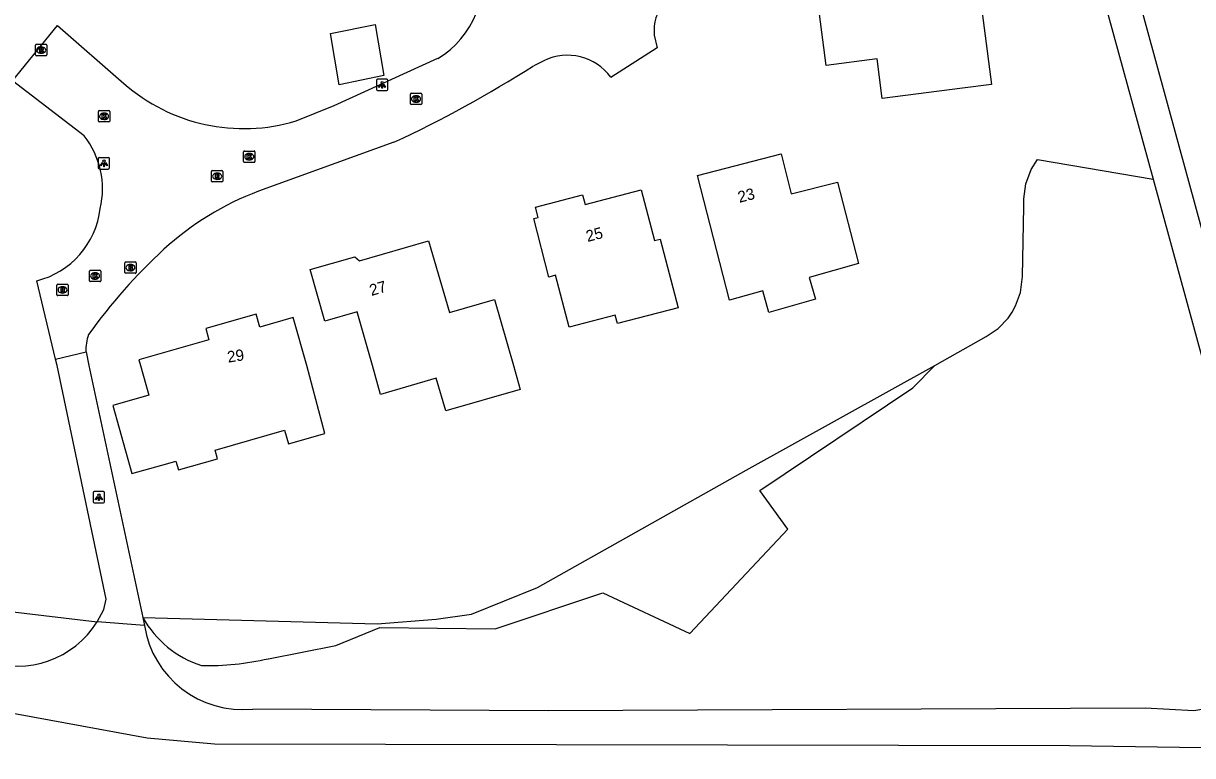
# Model space of a CAD drawing. Extents: x 162157 to 163165, y 378998 to 380775.
# Drawn here: x 162698.9 to 162802.1, y 379965.5 to 380030.2 of the extents above; entities that cross this region are included whole.
import ezdxf

# ---------------------------------------------------------------- set-up
doc = ezdxf.new("R2010")
doc.units = 0
for name, color, linetype in [('IMGEO_Brandkraan', 7, 'Continuous'), ('IMGEO_Gemengd_bos', 7, 'Continuous'), ('IMGEO_Groenvoorziening', 7, 'Continuous'), ('IMGEO_Hek', 7, 'Continuous'), ('IMGEO_Kolk', 7, 'Continuous'), ('IMGEO_Lichtpunt', 7, 'Continuous'), ('IMGEO_Naaldbos', 7, 'Continuous'), ('IMGEO_Pand', 7, 'Continuous'), ('IMGEO_Pand_nummerreeks', 7, 'Continuous'), ('IMGEO_Rijbaan_lokaal_open', 7, 'Continuous'), ('IMGEO_Rioolput', 7, 'Continuous'), ('IMGEO_Voetpad_onverhard', 7, 'Continuous')]:
    doc.layers.add(name, color=color, linetype=linetype)

msp = doc.modelspace()

# ---------------------------------------------------------------- linework, layer by layer
at = {"layer": 'IMGEO_Brandkraan'}
for p, q in [((162707.81, 380008.22), (162707.81, 380009.07)), ((162707.89, 380009.15), (162708.74, 380009.15)), ((162708.3, 380008.93), (162708.32, 380008.93)), ((162708.81, 380009.07), (162708.81, 380008.22)), ((162708.74, 380008.15), (162707.89, 380008.15)), ((162708.32, 380008.37), (162708.3, 380008.37))]:
    msp.add_line(p, q, dxfattribs=at)
for points in [[(162707.81, 380008.22), (162707.81, 380009.07)], [(162707.89, 380009.15), (162708.74, 380009.15)], [(162708.16, 380008.85), (162708.16, 380008.45), (162708.37, 380008.45)], [(162708.39, 380008.85), (162708.16, 380008.85)], [(162708.34, 380008.77), (162708.28, 380008.77), (162708.28, 380008.69)], [(162708.81, 380009.07), (162708.81, 380008.22)], [(162708.74, 380008.15), (162707.89, 380008.15)], [(162708.28, 380008.69), (162708.34, 380008.69)], [(162708.35, 380008.61), (162708.28, 380008.61), (162708.28, 380008.53)], [(162708.28, 380008.53), (162708.35, 380008.53)]]:
    msp.add_lwpolyline(points, dxfattribs=at)
for centre, radius, start, end in [((162707.89, 380009.07), 0.0765, 91.552, 178.448), ((162707.89, 380009.07), 0.0765, 91.552, 178.448), ((162708.34, 380008.73), 0.0379, 267.8285, 90.9355), ((162708.39, 380008.7), 0.145, 59.4692, 91.5367), ((162708.42, 380008.75), 0.0922, 285.5137, 58.1501), ((162708.74, 380009.07), 0.0765, 1.552, 88.448), ((162708.74, 380009.07), 0.0765, 1.552, 88.448), ((162707.89, 380008.22), 0.0765, 181.552, 268.448), ((162707.89, 380008.22), 0.0765, 181.552, 268.448), ((162708.35, 380008.57), 0.0404, 269.8759, 90.5077), ((162708.38, 380008.7), 0.251, 268.6676, 293.5347), ((162708.42, 380008.56), 0.105, 301.3115, 78.989), ((162708.74, 380008.22), 0.0765, 271.552, 358.448), ((162708.74, 380008.22), 0.0765, 271.552, 358.448)]:
    msp.add_arc(centre, radius, start, end, dxfattribs=at)
for centre, major_axis, ratio, start_param, end_param in [((162708.3, 380008.65), (-0.387, 0.002), 0.722429, 4.712389, 7.853982), ((162708.32, 380008.65), (-0.39, 0.002), 0.717154, 1.570796, 4.712389)]:
    msp.add_ellipse(centre, major_axis=major_axis, ratio=ratio, start_param=start_param, end_param=end_param, dxfattribs=at)
at = {"layer": 'IMGEO_Gemengd_bos'}
for points in [[(162709.41, 379977.75), (162730.11, 379977.17), (162735.32, 379977.6), (162738.43, 379978.02), (162744.25, 379980.39), (162762.68, 379990.75), (162779.35, 380000)], [(162720.49, 379974.09), (162726.45, 379975.27), (162730.34, 379976.85), (162740.52, 379976.75), (162750.03, 379979.92), (162757.72, 379976.33), (162766.36, 379985.54), (162763.89, 379988.95), (162777.39, 379998.02), (162779.35, 380000)]]:
    msp.add_lwpolyline(points, dxfattribs=at)
for centre, radius, start, end in [((162717.39, 379982.18), 9.13, 209.0343, 252.131), ((162715.12, 379997.49), 24, 268.7334, 282.9111)]:
    msp.add_arc(centre, radius, start, end, dxfattribs=at)
at = {"layer": 'IMGEO_Groenvoorziening'}
msp.add_lwpolyline([(162779.35, 380000), (162783.89, 380002.55), (162784.93, 380003.27), (162785.81, 380004.19), (162786.17, 380004.71), (162786.47, 380005.27), (162786.9, 380006.46), (162787.07, 380007.85), (162787.2, 380014.05), (162787.19, 380014.72), (162787.39, 380016.05), (162787.86, 380017.31), (162788.4, 380018.2), (162798.61, 380016.47)], dxfattribs=at)
at = {"layer": 'IMGEO_Hek'}
for points in [[(162777.39, 379998.02), (162779.35, 380000)], [(162750.03, 379979.92), (162757.72, 379976.33), (162766.36, 379985.54), (162763.89, 379988.95), (162777.39, 379998.02)], [(162720.49, 379974.09), (162726.45, 379975.27), (162730.34, 379976.85), (162740.52, 379976.75)]]:
    msp.add_lwpolyline(points, dxfattribs=at)
for centre, radius, start, end in [((162717.39, 379982.18), 9.13, 209.0343, 252.131), ((162715.12, 379997.49), 24, 268.7334, 282.9111)]:
    msp.add_arc(centre, radius, start, end, dxfattribs=at)
at = {"layer": 'IMGEO_Kolk'}
for p, q in [((162733.04, 380023.13), (162733.04, 380023.98)), ((162733.11, 380024.05), (162733.96, 380024.05)), ((162733.55, 380023.27), (162733.52, 380023.27)), ((162733.53, 380023.83), (162733.55, 380023.83)), ((162734.04, 380023.98), (162734.04, 380023.13)), ((162705.49, 380021.6), (162705.49, 380022.45)), ((162705.56, 380022.52), (162706.41, 380022.52)), ((162705.97, 380022.3), (162706, 380022.3)), ((162706.49, 380022.45), (162706.49, 380021.6)), ((162733.96, 380023.05), (162733.11, 380023.05)), ((162706.41, 380021.52), (162705.56, 380021.52)), ((162706, 380021.74), (162705.97, 380021.74)), ((162718.31, 380018.03), (162718.31, 380018.88)), ((162718.38, 380018.95), (162719.23, 380018.95)), ((162718.82, 380018.17), (162718.79, 380018.17)), ((162718.8, 380018.73), (162718.82, 380018.73)), ((162719.31, 380018.88), (162719.31, 380018.03)), ((162719.23, 380017.95), (162718.38, 380017.95)), ((162704.69, 380007.48), (162704.69, 380008.34)), ((162704.77, 380008.41), (162705.62, 380008.41)), ((162705.18, 380008.19), (162705.2, 380008.19)), ((162705.69, 380008.34), (162705.69, 380007.48)), ((162705.62, 380007.41), (162704.77, 380007.41)), ((162705.2, 380007.63), (162705.18, 380007.63))]:
    msp.add_line(p, q, dxfattribs=at)
for points in [[(162733.04, 380023.13), (162733.04, 380023.98)], [(162733.11, 380024.05), (162733.96, 380024.05)], [(162733.36, 380023.75), (162733.48, 380023.75), (162733.48, 380023.6), (162733.61, 380023.75), (162733.78, 380023.75), (162733.63, 380023.6), (162733.78, 380023.35), (162733.63, 380023.35), (162733.55, 380023.52), (162733.48, 380023.45), (162733.48, 380023.35), (162733.36, 380023.35), (162733.36, 380023.75)], [(162734.04, 380023.98), (162734.04, 380023.13)], [(162705.49, 380021.6), (162705.49, 380022.45)], [(162705.56, 380022.52), (162706.41, 380022.52)], [(162705.81, 380022.22), (162705.93, 380022.22), (162705.93, 380022.07), (162706.06, 380022.22), (162706.22, 380022.22), (162706.08, 380022.07), (162706.23, 380021.82), (162706.08, 380021.82), (162705.99, 380021.99), (162705.93, 380021.92), (162705.93, 380021.82), (162705.81, 380021.82), (162705.81, 380022.22)], [(162706.49, 380022.45), (162706.49, 380021.6)], [(162733.96, 380023.05), (162733.11, 380023.05)], [(162706.41, 380021.52), (162705.56, 380021.52)], [(162718.31, 380018.03), (162718.31, 380018.88)], [(162718.38, 380018.95), (162719.23, 380018.95)], [(162718.63, 380018.65), (162718.75, 380018.65), (162718.75, 380018.5), (162718.88, 380018.65), (162719.05, 380018.65), (162718.9, 380018.5), (162719.05, 380018.25), (162718.9, 380018.25), (162718.82, 380018.42), (162718.75, 380018.35), (162718.75, 380018.25), (162718.63, 380018.25), (162718.63, 380018.65)], [(162719.31, 380018.88), (162719.31, 380018.03)], [(162719.23, 380017.95), (162718.38, 380017.95)], [(162704.69, 380007.48), (162704.69, 380008.34)], [(162704.77, 380008.41), (162705.62, 380008.41)], [(162705.01, 380008.11), (162705.14, 380008.11), (162705.14, 380007.96), (162705.26, 380008.11), (162705.43, 380008.11), (162705.28, 380007.96), (162705.44, 380007.71), (162705.28, 380007.71), (162705.2, 380007.88), (162705.14, 380007.81), (162705.14, 380007.71), (162705.01, 380007.71), (162705.01, 380008.11)], [(162705.69, 380008.34), (162705.69, 380007.48)], [(162705.62, 380007.41), (162704.77, 380007.41)]]:
    msp.add_lwpolyline(points, dxfattribs=at)
for centre, start, end in [((162733.11, 380023.98), 91.552, 178.448), ((162733.11, 380023.98), 91.552, 178.448), ((162733.96, 380023.98), 1.552, 88.448), ((162733.96, 380023.98), 1.552, 88.448), ((162705.56, 380022.45), 91.552, 178.448), ((162705.56, 380022.45), 91.552, 178.448), ((162706.41, 380022.45), 1.552, 88.448), ((162706.41, 380022.45), 1.552, 88.448), ((162733.11, 380023.13), 181.552, 268.448), ((162733.11, 380023.13), 181.552, 268.448), ((162733.96, 380023.13), 271.552, 358.448), ((162733.96, 380023.13), 271.552, 358.448), ((162705.56, 380021.6), 181.552, 268.448), ((162705.56, 380021.6), 181.552, 268.448), ((162706.41, 380021.6), 271.552, 358.448), ((162706.41, 380021.6), 271.552, 358.448), ((162718.38, 380018.88), 91.552, 178.448), ((162718.38, 380018.88), 91.552, 178.448), ((162718.38, 380018.03), 181.552, 268.448), ((162718.38, 380018.03), 181.552, 268.448), ((162719.23, 380018.88), 1.552, 88.448), ((162719.23, 380018.88), 1.552, 88.448), ((162719.23, 380018.03), 271.552, 358.448), ((162719.23, 380018.03), 271.552, 358.448), ((162704.77, 380008.34), 91.552, 178.448), ((162704.77, 380008.34), 91.552, 178.448), ((162705.62, 380008.34), 1.552, 88.448), ((162705.62, 380008.34), 1.552, 88.448), ((162704.77, 380007.49), 181.552, 268.448), ((162704.77, 380007.49), 181.552, 268.448), ((162705.62, 380007.49), 271.552, 358.448), ((162705.62, 380007.49), 271.552, 358.448)]:
    msp.add_arc(centre, 0.0765, start, end, dxfattribs=at)
for centre, major_axis, ratio, start_param, end_param in [((162733.52, 380023.55), (-0.387, 0.002), 0.722429, 4.712389, 7.853982), ((162733.55, 380023.55), (-0.39, 0.002), 0.717154, 1.570796, 4.712389), ((162705.97, 380022.02), (-0.387, 0.002), 0.722429, 4.712389, 7.853982), ((162706, 380022.02), (-0.39, 0.002), 0.717154, 1.570796, 4.712389), ((162718.79, 380018.45), (-0.387, 0.002), 0.722429, 4.712389, 7.853982), ((162718.82, 380018.45), (-0.39, 0.002), 0.717154, 1.570796, 4.712389), ((162705.18, 380007.91), (-0.387, 0.002), 0.722429, 4.712389, 7.853982), ((162705.2, 380007.91), (-0.39, 0.002), 0.717154, 1.570796, 4.712389)]:
    msp.add_ellipse(centre, major_axis=major_axis, ratio=ratio, start_param=start_param, end_param=end_param, dxfattribs=at)
at = {"layer": 'IMGEO_Lichtpunt'}
for p, q in [((162730.94, 380025.29), (162730.13, 380025.29)), ((162730.94, 380025.29), (162730.13, 380025.29)), ((162730.04, 380025.19), (162730.04, 380024.39)), ((162730.04, 380025.19), (162730.04, 380024.39)), ((162730.13, 380024.29), (162730.94, 380024.29)), ((162730.13, 380024.29), (162730.94, 380024.29)), ((162731.04, 380024.39), (162731.04, 380025.19)), ((162731.04, 380024.39), (162731.04, 380025.19)), ((162705.47, 380018.27), (162705.47, 380017.46)), ((162705.47, 380018.27), (162705.47, 380017.46)), ((162706.37, 380018.36), (162705.57, 380018.36)), ((162706.37, 380018.36), (162705.57, 380018.36)), ((162706.47, 380017.46), (162706.47, 380018.27)), ((162706.47, 380017.46), (162706.47, 380018.27)), ((162705.57, 380017.36), (162706.37, 380017.36)), ((162705.57, 380017.36), (162706.37, 380017.36)), ((162705.03, 379988.76), (162705.03, 379987.96)), ((162705.03, 379988.76), (162705.03, 379987.96)), ((162705.93, 379988.86), (162705.12, 379988.86)), ((162705.93, 379988.86), (162705.12, 379988.86)), ((162706.02, 379987.96), (162706.02, 379988.76)), ((162706.02, 379987.96), (162706.02, 379988.76)), ((162705.12, 379987.86), (162705.93, 379987.86)), ((162705.12, 379987.86), (162705.93, 379987.86))]:
    msp.add_line(p, q, dxfattribs=at)
for points in [[(162730.41, 380024.86), (162730.45, 380024.83), (162730.26, 380024.57), (162730.23, 380024.59), (162730.41, 380024.86)], [(162730.51, 380024.81), (162730.56, 380024.81), (162730.56, 380024.49), (162730.51, 380024.49), (162730.51, 380024.81)], [(162730.62, 380024.83), (162730.66, 380024.86), (162730.85, 380024.59), (162730.81, 380024.57), (162730.62, 380024.83)], [(162705.85, 380017.93), (162705.88, 380017.9), (162705.7, 380017.64), (162705.66, 380017.67), (162705.85, 380017.93)], [(162705.95, 380017.88), (162706, 380017.88), (162706, 380017.56), (162705.95, 380017.56), (162705.95, 380017.88)], [(162706.06, 380017.9), (162706.1, 380017.93), (162706.28, 380017.67), (162706.24, 380017.64), (162706.06, 380017.9)], [(162705.4, 379988.43), (162705.44, 379988.4), (162705.25, 379988.14), (162705.21, 379988.17), (162705.4, 379988.43)], [(162705.5, 379988.38), (162705.55, 379988.38), (162705.55, 379988.06), (162705.5, 379988.06), (162705.5, 379988.38)], [(162705.61, 379988.4), (162705.65, 379988.43), (162705.84, 379988.16), (162705.8, 379988.14), (162705.61, 379988.4)]]:
    msp.add_lwpolyline(points, dxfattribs=at)
for centre in [(162730.54, 380024.99), (162705.97, 380018.06), (162705.53, 379988.56)]:
    msp.add_circle(centre, 0.0994, dxfattribs=at)
for centre, start, end in [((162730.13, 380025.19), 90, 180), ((162730.13, 380025.19), 90, 180), ((162730.94, 380025.19), 0, 90), ((162730.94, 380025.19), 0, 90), ((162730.13, 380024.39), 180, 270), ((162730.13, 380024.39), 180, 270), ((162730.94, 380024.39), 270, 0), ((162730.94, 380024.39), 270, 360), ((162705.57, 380018.27), 90, 180), ((162705.57, 380018.27), 90, 180), ((162706.37, 380018.27), 0, 90), ((162706.37, 380018.27), 0, 90), ((162705.57, 380017.46), 180, 270), ((162705.57, 380017.46), 180, 270), ((162706.37, 380017.46), 270, 0), ((162706.37, 380017.46), 270, 360), ((162705.12, 379988.76), 90, 180), ((162705.12, 379988.76), 90, 180), ((162705.93, 379988.76), 0, 90), ((162705.93, 379988.76), 0, 90), ((162705.12, 379987.96), 180, 270), ((162705.12, 379987.96), 180, 270), ((162705.93, 379987.96), 270, 0), ((162705.93, 379987.96), 270, 360)]:
    msp.add_arc(centre, 0.0946, start, end, dxfattribs=at)
at = {"layer": 'IMGEO_Naaldbos'}
msp.add_lwpolyline([(162664.5, 380000), (162666.85, 379994.62), (162667.62, 379992.92), (162668.72, 379991.01), (162670.02, 379989.22), (162671.5, 379987.58), (162673.14, 379986.1), (162674.92, 379984.8), (162676.83, 379983.69), (162684.27, 379980.85), (162691.22, 379979.04), (162705.39, 379977.35)], dxfattribs=at)
at = {"layer": 'IMGEO_Pand'}
for points in [[(162768.66, 380034.92), (162777.81, 380036.09), (162777.5, 380038.47), (162782.5, 380039.11), (162784.34, 380024.83), (162781.79, 380024.5), (162774.7, 380023.58), (162774.24, 380027.1), (162769.74, 380026.52), (162768.66, 380034.92)], [(162729.91, 380030.12), (162730.68, 380025.61), (162726.75, 380024.81), (162725.98, 380029.32), (162729.91, 380030.12)], [(162758.39, 380016.8), (162765.76, 380018.7), (162766.67, 380015.16), (162770.74, 380016.2), (162772.59, 380009), (162768.26, 380007.78), (162768.8, 380005.86), (162764.69, 380004.69), (162764.15, 380006.61), (162761.22, 380005.78), (162758.39, 380016.8)], [(162745.86, 380007.98), (162745.27, 380007.82), (162743.92, 380012.99), (162744.31, 380013.09), (162744.07, 380013.99), (162748.24, 380015.07), (162748.46, 380014.24), (162753.41, 380015.53), (162754.58, 380011.04), (162755.09, 380011.17), (162756.67, 380005.09), (162751.32, 380003.7), (162751.12, 380004.44), (162747.05, 380003.39), (162745.86, 380007.98)], [(162742.72, 379997.89), (162736.15, 379995.99), (162735.32, 379998.87), (162730.38, 379997.44), (162729.7, 380000.01), (162728.33, 380004.75), (162725.48, 380003.93), (162724.17, 380008.47), (162728.14, 380009.61), (162728.53, 380009.25), (162734.64, 380011.01), (162736.48, 380004.68), (162740.46, 380005.83), (162742.14, 380000.01), (162742.72, 379997.89)], [(162723.88, 380000.01), (162722.68, 380004.23), (162719.73, 380003.39), (162719.41, 380004.53), (162714.97, 380003.26), (162715.25, 380002.26), (162709.06, 380000.49), (162709.2, 380000), (162709.93, 379997.37), (162706.75, 379996.48), (162708.43, 379990.45), (162711.61, 379991.34), (162712.33, 379991.55), (162712.56, 379990.77), (162716.01, 379991.76), (162715.79, 379992.53), (162721.93, 379994.28), (162722.27, 379993.09), (162725.47, 379994), (162723.88, 380000.01)]]:
    msp.add_lwpolyline(points, dxfattribs=at)
at = {"layer": 'IMGEO_Rijbaan_lokaal_open'}
for points in [[(162704.24, 380020.28), (162697.89, 380025.14), (162701.86, 380030.05), (162707.73, 380024.93)], [(162754.57, 380029.18), (162754.81, 380028.08), (162750.73, 380025.46)], [(162722.95, 380021.61), (162726.29, 380022.97), (162735.47, 380027.14)], [(162744.82, 380026.93), (162743.92, 380026.49)], [(162731.58, 380019.72), (162719.63, 380015.4)], [(162701.7, 380000.55), (162700.04, 380007.48)], [(162701.7, 380000.55), (162704.39, 380001.2)], [(162705.39, 379977.35), (162705.97, 379978.45), (162706.16, 379979.36), (162701.83, 380000), (162701.7, 380000.55)], [(162704.39, 380001.2), (162704.64, 380000), (162709.41, 379977.75)], [(162709.41, 379977.75), (162709.56, 379977.04)], [(162709.56, 379977.04), (162705.39, 379977.35)]]:
    msp.add_lwpolyline(points, dxfattribs=at)
for centre, radius, start, end in [((162731.24, 380034.16), 8.2, 301.0216, 15.1062), ((162758.5, 380029.59), 3.95, 96.7749, 186.0023), ((162746.9, 380022.65), 4.76, 36.2618, 115.8938), ((162687.31, 380115.08), 105.13, 294.9014, 302.575), ((162718.32, 380036.97), 16.04, 228.6656, 286.7745), ((162698.21, 380015.59), 7.64, 347.0191, 37.8814), ((162728.86, 379990.98), 26.11, 110.7153, 132.3665), ((162698.18, 380014.78), 7.53, 284.2572, 353.0772), ((162744.17, 379974.53), 48.58, 132.63, 144.5081), ((162708.6, 380001.35), 4.22, 160.8469, 182.0149)]:
    msp.add_arc(centre, radius, start, end, dxfattribs=at)
at = {"layer": 'IMGEO_Rioolput'}
for p, q in [((162700.01, 380028.38), (162700.86, 380028.38)), ((162699.94, 380027.45), (162699.94, 380028.3)), ((162700.86, 380027.37), (162700.01, 380027.37)), ((162700.42, 380028.15), (162700.45, 380028.15)), ((162700.45, 380027.6), (162700.42, 380027.6)), ((162700.94, 380028.3), (162700.94, 380027.45)), ((162715.47, 380016.29), (162715.47, 380017.15)), ((162715.54, 380017.22), (162716.39, 380017.22)), ((162715.95, 380017), (162715.98, 380017)), ((162716.47, 380017.15), (162716.47, 380016.29)), ((162716.39, 380016.22), (162715.54, 380016.22)), ((162715.98, 380016.44), (162715.95, 380016.44)), ((162701.82, 380006.25), (162701.82, 380007.1)), ((162701.89, 380007.18), (162702.75, 380007.18)), ((162702.31, 380006.96), (162702.33, 380006.96)), ((162702.82, 380007.1), (162702.82, 380006.25)), ((162702.75, 380006.18), (162701.89, 380006.18)), ((162702.33, 380006.4), (162702.3, 380006.4))]:
    msp.add_line(p, q, dxfattribs=at)
for points in [[(162700.01, 380028.38), (162700.86, 380028.38)], [(162699.94, 380027.45), (162699.94, 380028.3)], [(162700.86, 380027.37), (162700.01, 380027.37)], [(162700.53, 380028.07), (162700.27, 380028.07), (162700.27, 380027.67)], [(162700.27, 380027.67), (162700.4, 380027.67), (162700.4, 380027.84), (162700.41, 380027.84)], [(162700.45, 380027.99), (162700.4, 380027.99), (162700.4, 380027.91)], [(162700.4, 380027.91), (162700.45, 380027.91)], [(162700.45, 380027.81), (162700.53, 380027.67), (162700.67, 380027.67), (162700.6, 380027.8)], [(162700.94, 380028.3), (162700.94, 380027.45)], [(162715.47, 380016.29), (162715.47, 380017.15)], [(162715.54, 380017.22), (162716.39, 380017.22)], [(162716.47, 380017.15), (162716.47, 380016.29)], [(162716.39, 380016.22), (162715.54, 380016.22)], [(162716.05, 380016.92), (162715.8, 380016.92), (162715.8, 380016.52)], [(162715.8, 380016.52), (162715.93, 380016.52), (162715.93, 380016.68), (162715.94, 380016.68)], [(162715.98, 380016.84), (162715.93, 380016.84), (162715.93, 380016.76)], [(162715.93, 380016.76), (162715.98, 380016.76)], [(162715.98, 380016.65), (162716.06, 380016.52), (162716.19, 380016.52), (162716.13, 380016.65)], [(162701.82, 380006.25), (162701.82, 380007.1)], [(162701.89, 380007.18), (162702.75, 380007.18)], [(162702.41, 380006.87), (162702.16, 380006.88), (162702.16, 380006.48)], [(162702.33, 380006.8), (162702.28, 380006.8), (162702.28, 380006.71)], [(162702.28, 380006.71), (162702.33, 380006.71)], [(162702.82, 380007.1), (162702.82, 380006.25)], [(162702.75, 380006.18), (162701.89, 380006.18)], [(162702.16, 380006.48), (162702.28, 380006.48), (162702.28, 380006.64), (162702.29, 380006.64)], [(162702.34, 380006.61), (162702.41, 380006.48), (162702.55, 380006.48), (162702.48, 380006.6)]]:
    msp.add_lwpolyline(points, dxfattribs=at)
for centre, radius, start, end in [((162700.01, 380028.3), 0.0765, 91.552, 178.448), ((162700.01, 380028.3), 0.0765, 91.552, 178.448), ((162700.86, 380028.3), 0.0765, 1.552, 88.448), ((162700.86, 380028.3), 0.0765, 1.552, 88.448), ((162700.01, 380027.45), 0.0765, 181.552, 268.448), ((162700.01, 380027.45), 0.0765, 181.552, 268.448), ((162700.41, 380027.78), 0.0533, 26.0293, 88.6989), ((162700.46, 380027.9), 0.0964, 77.0061, 93.1865), ((162700.43, 380028.1), 0.19, 274.7715, 282.9687), ((162700.47, 380027.95), 0.0378, 276.6634, 79.6772), ((162700.52, 380027.96), 0.109, 350.3612, 89.416), ((162700.52, 380027.96), 0.112, 277.5842, 350.9817), ((162700.51, 380027.75), 0.108, 29.5134, 73.7905), ((162700.86, 380027.45), 0.0765, 271.552, 358.448), ((162700.86, 380027.45), 0.0765, 271.552, 358.448), ((162715.54, 380017.15), 0.0765, 91.552, 178.448), ((162715.54, 380017.15), 0.0765, 91.552, 178.448), ((162716.39, 380017.15), 0.0765, 1.552, 88.448), ((162716.39, 380017.15), 0.0765, 1.552, 88.448), ((162715.54, 380016.3), 0.0765, 181.552, 268.448), ((162715.54, 380016.3), 0.0765, 181.552, 268.448), ((162715.94, 380016.63), 0.0533, 26.0293, 88.6989), ((162715.99, 380016.74), 0.0964, 77.0061, 93.1865), ((162715.96, 380016.95), 0.19, 274.7715, 282.9687), ((162716, 380016.8), 0.0378, 276.6634, 79.6772), ((162716.05, 380016.81), 0.109, 350.3612, 89.416), ((162716.05, 380016.81), 0.112, 277.5842, 350.9817), ((162716.04, 380016.59), 0.108, 29.5134, 73.7905), ((162716.39, 380016.3), 0.0765, 271.552, 358.448), ((162716.39, 380016.3), 0.0765, 271.552, 358.448), ((162701.9, 380007.1), 0.0765, 91.552, 178.448), ((162701.9, 380007.1), 0.0765, 91.552, 178.448), ((162702.34, 380006.7), 0.0964, 77.0061, 93.1865), ((162702.32, 380006.9), 0.19, 274.7715, 282.9687), ((162702.35, 380006.76), 0.0378, 276.6634, 79.6772), ((162702.41, 380006.77), 0.109, 350.3612, 89.416), ((162702.41, 380006.76), 0.112, 277.5842, 350.9817), ((162702.39, 380006.55), 0.108, 29.5134, 73.7905), ((162702.74, 380007.1), 0.0765, 1.552, 88.448), ((162702.74, 380007.1), 0.0765, 1.552, 88.448), ((162701.9, 380006.25), 0.0765, 181.552, 268.448), ((162701.9, 380006.25), 0.0765, 181.552, 268.448), ((162702.29, 380006.59), 0.0533, 26.0293, 88.6989), ((162702.74, 380006.25), 0.0765, 271.552, 358.448), ((162702.74, 380006.25), 0.0765, 271.552, 358.448)]:
    msp.add_arc(centre, radius, start, end, dxfattribs=at)
for centre, major_axis, ratio, start_param, end_param in [((162700.42, 380027.87), (-0.387, 0.002), 0.722429, 4.712389, 7.853982), ((162700.45, 380027.87), (-0.39, 0.002), 0.717154, 1.570796, 4.712389), ((162715.95, 380016.72), (-0.387, 0.002), 0.722429, 4.712389, 7.853982), ((162715.98, 380016.72), (-0.39, 0.002), 0.717154, 1.570796, 4.712389), ((162702.31, 380006.68), (-0.387, 0.002), 0.722429, 4.712389, 7.853982), ((162702.33, 380006.68), (-0.39, 0.002), 0.717154, 1.570796, 4.712389)]:
    msp.add_ellipse(centre, major_axis=major_axis, ratio=ratio, start_param=start_param, end_param=end_param, dxfattribs=at)
at = {"layer": 'IMGEO_Voetpad_onverhard'}
for points in [[(162809.65, 379831.46), (162812.11, 379849.65), (162817.16, 379880.4), (162821.28, 379907.95), (162822.46, 379914.4), (162823.42, 379923.1), (162829.43, 379962.3), (162828.91, 379964.74), (162828.06, 379966.29), (162826.92, 379967.34), (162825.63, 379968.18), (162823.91, 379968.88), (162818.47, 379969.39), (162816.5, 379970.11), (162814.96, 379971.24), (162813.68, 379973.73), (162812.62, 379976.53), (162806.22, 380000), (162780.64, 380093.58), (162779.59, 380093.44)], [(162778.43, 380090.09), (162778.75, 380088.93), (162798.61, 380016.47)], [(162798.61, 380016.47), (162803.12, 380000), (162808.95, 379978.48), (162809.8, 379976.29)], [(162625.24, 379992.17), (162628.6, 379991.7), (162640.82, 379988.2), (162689.7, 379971.26), (162695.35, 379969.75), (162709.79, 379967.11), (162715.75, 379966.57), (162791.24, 379966.44), (162812.61, 379966.09)], [(162809.8, 379976.29), (162809.85, 379974.74), (162809.31, 379973.5), (162808.67, 379972.47), (162806.6, 379970.6), (162805.17, 379970), (162802.2, 379969.5), (162797.91, 379969.73), (162745.2, 379969.48), (162719.12, 379969.65)]]:
    msp.add_lwpolyline(points, dxfattribs=at)
for centre, radius, start, end in [((162698.31, 379981.79), 8.35, 250.9575, 327.9238), ((162718.23, 379978.38), 8.78, 188.8002, 275.795)]:
    msp.add_arc(centre, radius, start, end, dxfattribs=at)

# ---------------------------------------------------------------- texts
at = {"layer": 'IMGEO_Pand_nummerreeks'}
for s, rotation, p in [('23', 14.4156, (162762.09, 380014.37)), ('25', 14.5794, (162748.68, 380010.91)), ('27', 16.1321, (162729.59, 380006.14)), ('29', 8.5944, (162716.94, 380000.25))]:
    msp.add_text(s, height=1, rotation=rotation, dxfattribs=at).set_placement(p)

doc.saveas('drawing.dxf')
